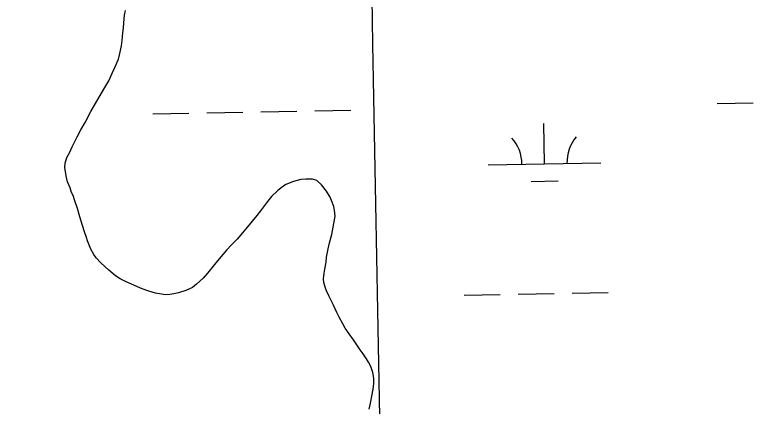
# Model space of a CAD drawing. Extents: x 3925854 to 3964121, y 224593 to 250589.
# Drawn here: x 3951066 to 3951723, y 230897 to 231245 of the extents above; entities that cross this region are included whole.
import ezdxf

# ---------------------------------------------------------------- set-up
doc = ezdxf.new("R2010")
doc.units = 0
for name, color, linetype in [('V-GRID-MAJR', 7, 'Continuous'), ('V-TOPO-SHOR', 7, 'Continuous'), ('V-WETL-SWMP', 7, 'Continuous')]:
    doc.layers.add(name, color=color, linetype=linetype)

msp = doc.modelspace()

# ---------------------------------------------------------------- linework, layer by layer
at = {"layer": 'V-GRID-MAJR'}
msp.add_spline([(3951399.639, 230414.747), (3951288.627, 236471.56), (3951177.558, 242531.458), (3951066.49, 248591.344), (3951066.433, 248594.438)], degree=3, dxfattribs=at)
at = {"layer": 'V-TOPO-SHOR'}
for points in [[(3951117.353, 231127.921), (3951119.859, 231132.792), (3951121.784, 231136.881), (3951125.256, 231143.115), (3951128.922, 231149.544), (3951133.931, 231159.477), (3951137.405, 231165.127), (3951142.42, 231173.508), (3951145.701, 231179.156), (3951149.942, 231186.754), (3951153.41, 231193.959), (3951155.529, 231198.438), (3951158.605, 231206.032), (3951159.945, 231211.091), (3951161.274, 231217.898), (3951161.837, 231222.566), (3951162.587, 231229.177), (3951163.152, 231233.649), (3951163.521, 231238.12), (3951164.074, 231244.926), (3951165.028, 231249.206)], [(3951385.501, 230914.329), (3951385.677, 230918.411), (3951385.661, 230922.298), (3951384.86, 230927.346), (3951383.091, 230932.587), (3951380.934, 230936.464), (3951379.368, 230939.567), (3951376.238, 230944.023), (3951373.697, 230947.511), (3951370.176, 230952.744), (3951367.633, 230956.426), (3951363.917, 230961.657), (3951360.397, 230966.887), (3951358.244, 230970.571), (3951354.914, 230976.582), (3951352.952, 230980.654), (3951350.009, 230987.248), (3951348.244, 230990.935), (3951346.09, 230994.812), (3951343.542, 230999.854), (3951342.555, 231003.153), (3951341.176, 231007.423), (3951340.97, 231010.532), (3951341.529, 231015.781), (3951342.291, 231019.283), (3951343.237, 231025.312), (3951343.8, 231029.978), (3951345.127, 231037.369), (3951346.466, 231042.622), (3951348.377, 231050.015), (3951349.708, 231056.628), (3951350.278, 231059.936), (3951351.222, 231066.352), (3951350.81, 231071.599), (3951350.212, 231074.901), (3951348.052, 231080.332), (3951346.874, 231083.242), (3951343.546, 231088.475), (3951339.247, 231094.092), (3951334.955, 231097.961), (3951331.063, 231099.11), (3951325.233, 231099.278), (3951320.959, 231098.873), (3951314.358, 231097.095), (3951307.567, 231094.539), (3951303.305, 231091.412), (3951300.012, 231088.87), (3951294.787, 231083.795), (3951291.113, 231079.503), (3951285.897, 231072.289), (3951281.84, 231066.832), (3951277.584, 231061.953), (3951273.33, 231056.882), (3951264.243, 231045.96), (3951259.406, 231041.08), (3951254.763, 231036.202), (3951248.189, 231028.399), (3951243.935, 231023.328), (3951237.943, 231015.722), (3951233.882, 231011.235), (3951228.074, 231005.963), (3951224.395, 231002.838), (3951218.575, 231000.286), (3951212.173, 230998.119), (3951207.899, 230997.324), (3951204.208, 230996.724), (3951200.518, 230996.516), (3951195.072, 230997.269), (3951191.57, 230998.031), (3951185.539, 230999.753), (3951179.7, 231001.867), (3951175.612, 231003.405), (3951169.575, 231006.098), (3951165.487, 231008.023), (3951160.033, 231010.723), (3951155.941, 231013.229), (3951150.088, 231018.257), (3951146.383, 231021.546), (3951143.063, 231024.835), (3951138.963, 231029.288), (3951136.618, 231032.386), (3951134.07, 231037.039), (3951132.893, 231039.95), (3951131.123, 231044.412), (3951130.14, 231047.324), (3951128.369, 231052.369), (3951125.215, 231062.85), (3951123.638, 231067.897), (3951122.253, 231073.137), (3951119.892, 231080.123), (3951118.512, 231084.588), (3951116.945, 231087.496), (3951115.567, 231091.571), (3951113.406, 231096.808), (3951112.419, 231100.691), (3951111.821, 231103.993), (3951110.826, 231109.625), (3951111.196, 231113.319), (3951112.728, 231118.572), (3951115.044, 231122.664), (3951117.353, 231127.921)], [(3951381.504, 230894.683), (3951382.841, 230900.131), (3951384.363, 230907.716), (3951385.501, 230914.329)]]:
    msp.add_lwpolyline(points, dxfattribs=at)
at = {"layer": 'V-WETL-SWMP'}
for p, q in [((3951163.52, 231238.12), (3951164.074, 231244.925)), ((3951164.074, 231244.925), (3951165.027, 231249.205)), ((3951163.151, 231233.649), (3951163.52, 231238.12)), ((3951162.587, 231229.176), (3951163.151, 231233.649)), ((3951161.838, 231222.565), (3951162.587, 231229.176)), ((3951159.944, 231211.091), (3951161.275, 231217.899)), ((3951161.275, 231217.899), (3951161.838, 231222.565)), ((3951158.606, 231206.032), (3951159.944, 231211.091)), ((3951155.529, 231198.439), (3951158.606, 231206.032)), ((3951153.41, 231193.96), (3951155.529, 231198.439)), ((3951149.943, 231186.755), (3951153.41, 231193.96)), ((3951145.701, 231179.157), (3951149.943, 231186.755)), ((3951142.421, 231173.507), (3951145.701, 231179.157)), ((3951137.404, 231165.128), (3951142.421, 231173.507)), ((3951133.931, 231159.477), (3951137.404, 231165.128)), ((3951691.157, 231166.402), (3951723.152, 231166.984)), ((3951128.921, 231149.544), (3951133.931, 231159.477)), ((3951237.324, 231158.15), (3951269.319, 231158.732)), ((3951285.316, 231159.022), (3951317.311, 231159.604)), ((3951333.308, 231159.895), (3951365.303, 231160.477)), ((3951189.332, 231157.277), (3951221.327, 231157.859)), ((3951125.256, 231143.115), (3951128.921, 231149.544)), ((3951537.513, 231112.858), (3951536.859, 231148.852)), ((3951121.784, 231136.881), (3951125.256, 231143.115)), ((3951117.353, 231127.922), (3951119.859, 231132.791)), ((3951119.859, 231132.791), (3951121.784, 231136.881)), ((3951115.044, 231122.664), (3951117.353, 231127.922)), ((3951112.729, 231118.573), (3951115.044, 231122.664)), ((3951110.825, 231109.625), (3951111.197, 231113.319)), ((3951111.197, 231113.319), (3951112.729, 231118.573)), ((3951487.522, 231111.949), (3951587.505, 231113.767)), ((3951111.821, 231103.993), (3951110.825, 231109.625)), ((3951112.418, 231100.692), (3951111.821, 231103.993)), ((3951113.406, 231096.809), (3951112.418, 231100.692)), ((3951115.567, 231091.571), (3951113.406, 231096.809)), ((3951307.567, 231094.539), (3951303.305, 231091.411)), ((3951314.358, 231097.095), (3951307.567, 231094.539)), ((3951320.958, 231098.872), (3951314.358, 231097.095)), ((3951325.232, 231099.279), (3951320.958, 231098.872)), ((3951331.063, 231099.11), (3951325.232, 231099.279)), ((3951334.955, 231097.961), (3951331.063, 231099.11)), ((3951339.247, 231094.093), (3951334.955, 231097.961)), ((3951343.547, 231088.475), (3951339.247, 231094.093)), ((3951525.796, 231097.211), (3951549.792, 231097.647)), ((3951116.945, 231087.496), (3951115.567, 231091.571)), ((3951118.512, 231084.588), (3951116.945, 231087.496)), ((3951300.012, 231088.87), (3951294.787, 231083.795)), ((3951303.305, 231091.411), (3951300.012, 231088.87)), ((3951346.874, 231083.242), (3951343.547, 231088.475)), ((3951119.892, 231080.124), (3951118.512, 231084.588)), ((3951122.254, 231073.137), (3951119.892, 231080.124)), ((3951294.787, 231083.795), (3951291.113, 231079.503)), ((3951348.052, 231080.332), (3951346.874, 231083.242)), ((3951350.213, 231074.9), (3951348.052, 231080.332)), ((3951123.637, 231067.896), (3951122.254, 231073.137)), ((3951291.113, 231079.503), (3951285.897, 231072.29)), ((3951350.811, 231071.599), (3951350.213, 231074.9)), ((3951125.214, 231062.85), (3951123.637, 231067.896)), ((3951281.839, 231066.831), (3951277.584, 231061.954)), ((3951285.897, 231072.29), (3951281.839, 231066.831)), ((3951351.222, 231066.353), (3951350.811, 231071.599)), ((3951128.369, 231052.369), (3951125.214, 231062.85)), ((3951277.584, 231061.954), (3951273.331, 231056.882)), ((3951350.278, 231059.936), (3951351.222, 231066.353)), ((3951273.331, 231056.882), (3951264.244, 231045.96)), ((3951348.378, 231050.016), (3951349.709, 231056.629)), ((3951349.709, 231056.629), (3951350.278, 231059.936)), ((3951130.14, 231047.324), (3951128.369, 231052.369)), ((3951131.124, 231044.413), (3951130.14, 231047.324)), ((3951346.466, 231042.622), (3951348.378, 231050.016)), ((3951132.892, 231039.95), (3951131.124, 231044.413)), ((3951259.406, 231041.08), (3951254.763, 231036.201)), ((3951264.244, 231045.96), (3951259.406, 231041.08)), ((3951345.128, 231037.369), (3951346.466, 231042.622)), ((3951134.071, 231037.04), (3951132.892, 231039.95)), ((3951136.618, 231032.387), (3951134.071, 231037.04)), ((3951254.763, 231036.201), (3951248.189, 231028.399)), ((3951343.8, 231029.978), (3951345.128, 231037.369)), ((3951138.963, 231029.288), (3951136.618, 231032.387)), ((3951143.064, 231024.835), (3951138.963, 231029.288)), ((3951248.189, 231028.399), (3951243.935, 231023.328)), ((3951343.237, 231025.312), (3951343.8, 231029.978)), ((3951146.382, 231021.546), (3951143.064, 231024.835)), ((3951150.088, 231018.258), (3951146.382, 231021.546)), ((3951243.935, 231023.328), (3951237.943, 231015.722)), ((3951342.291, 231019.283), (3951343.237, 231025.312)), ((3951155.941, 231013.23), (3951150.088, 231018.258)), ((3951237.943, 231015.722), (3951233.882, 231011.235)), ((3951340.969, 231010.532), (3951341.529, 231015.781)), ((3951341.529, 231015.781), (3951342.291, 231019.283)), ((3951160.033, 231010.722), (3951155.941, 231013.23)), ((3951165.486, 231008.024), (3951160.033, 231010.722)), ((3951169.575, 231006.098), (3951165.486, 231008.024)), ((3951233.882, 231011.235), (3951228.074, 231005.963)), ((3951341.176, 231007.423), (3951340.969, 231010.532)), ((3951175.612, 231003.404), (3951169.575, 231006.098)), ((3951179.7, 231001.867), (3951175.612, 231003.404)), ((3951185.539, 230999.754), (3951179.7, 231001.867)), ((3951224.395, 231002.837), (3951218.576, 231000.286)), ((3951228.074, 231005.963), (3951224.395, 231002.837)), ((3951342.555, 231003.153), (3951341.176, 231007.423)), ((3951343.541, 230999.854), (3951342.555, 231003.153)), ((3951191.571, 230998.031), (3951185.539, 230999.754)), ((3951195.073, 230997.269), (3951191.571, 230998.031)), ((3951200.518, 230996.515), (3951195.073, 230997.269)), ((3951204.209, 230996.725), (3951200.518, 230996.515)), ((3951207.899, 230997.324), (3951204.209, 230996.725)), ((3951212.172, 230998.12), (3951207.899, 230997.324)), ((3951218.576, 231000.286), (3951212.172, 230998.12)), ((3951346.09, 230994.812), (3951343.541, 230999.854)), ((3951348.244, 230990.934), (3951346.09, 230994.812)), ((3951466.216, 230996.11), (3951498.211, 230996.692)), ((3951514.208, 230996.983), (3951546.203, 230997.565)), ((3951562.2, 230997.856), (3951594.195, 230998.437)), ((3951350.009, 230987.249), (3951348.244, 230990.934)), ((3951352.953, 230980.654), (3951350.009, 230987.249)), ((3951354.914, 230976.582), (3951352.953, 230980.654)), ((3951358.244, 230970.571), (3951354.914, 230976.582)), ((3951360.397, 230966.888), (3951358.244, 230970.571)), ((3951363.918, 230961.656), (3951360.397, 230966.888)), ((3951367.633, 230956.425), (3951363.918, 230961.656)), ((3951370.176, 230952.743), (3951367.633, 230956.425)), ((3951373.697, 230947.511), (3951370.176, 230952.743)), ((3951376.238, 230944.024), (3951373.697, 230947.511)), ((3951379.367, 230939.567), (3951376.238, 230944.024)), ((3951380.935, 230936.465), (3951379.367, 230939.567)), ((3951383.09, 230932.587), (3951380.935, 230936.465)), ((3951384.861, 230927.347), (3951383.09, 230932.587)), ((3951385.661, 230922.298), (3951384.861, 230927.347)), ((3951385.677, 230918.411), (3951385.661, 230922.298)), ((3951385.501, 230914.329), (3951385.677, 230918.411)), ((3951384.363, 230907.716), (3951385.501, 230914.329)), ((3951382.841, 230900.13), (3951384.363, 230907.716)), ((3951381.504, 230894.683), (3951382.841, 230900.13))]:
    msp.add_line(p, q, dxfattribs=at)
for centre, start, end in [((3951482.271, 231112.328), 0.269879, 41.813537), ((3951592.738, 231114.337), 140.269876, 181.813534)]:
    msp.add_arc(centre, 35.246, start, end, dxfattribs=at)

doc.saveas('drawing.dxf')
